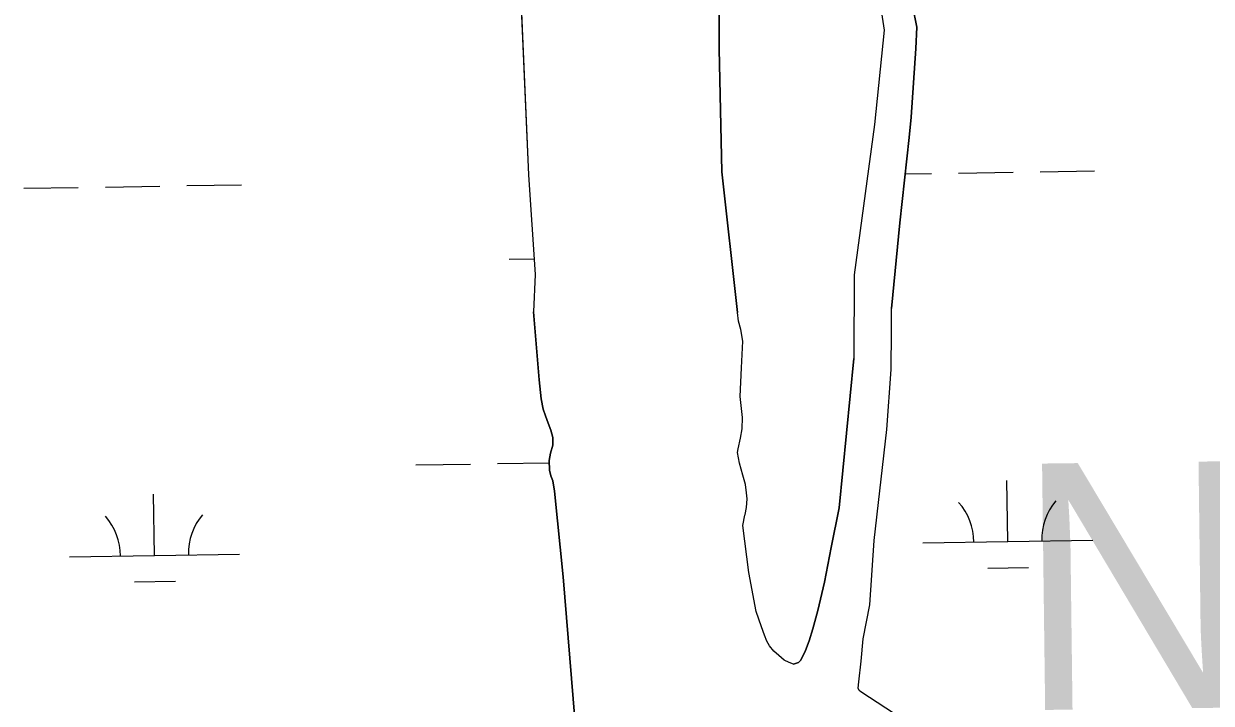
# Model space of a CAD drawing. Extents: x 3855477 to 3893699, y 299188 to 325115.
# Drawn here: x 3860912 to 3861611, y 318617 to 319017 of the extents above; entities that cross this region are included whole.
import ezdxf

# ---------------------------------------------------------------- set-up
doc = ezdxf.new("R2010")
doc.units = 0
for name, color, linetype in [('V-TOPO-GNAM-IDEN', 7, 'Continuous'), ('V-TOPO-SHOR', 7, 'Continuous'), ('V-WETL-SWMP', 7, 'Continuous')]:
    doc.layers.add(name, color=color, linetype=linetype)

msp = doc.modelspace()

# ---------------------------------------------------------------- linework, layer by layer
at = {"layer": 'V-TOPO-SHOR'}
for points in [[(3861309.95, 320050.52), (3861313.91, 319907.19), (3861315.04, 319741.58), (3861321.71, 319600.27), (3861319.97, 319528.62), (3861323.23, 319505.62), (3861340.44, 319437.26), (3861359.63, 319362.12), (3861360.84, 319334.41), (3861373.82, 319235.64), (3861386.38, 319181.5), (3861388.33, 319167.97), (3861386.9, 319154.46), (3861389.43, 319121.32), (3861401.98, 319067.86), (3861416.63, 319025.87), (3861418.59, 319013.01), (3861412.88, 318957.62), (3861400.91, 318869.13), (3861400.65, 318819.79)], [(3861321.87, 319096.32), (3861321.37, 319002.05), (3861323.07, 318929.78), (3861332.3, 318846.96)], [(3861203.27, 319066.18), (3861209.33, 318928), (3861213.2, 318869.37), (3861212.26, 318847.39)], [(3861435.18, 319027.37), (3861437.73, 319014.79), (3861437.14, 319002.22), (3861434.3, 318961.91), (3861433.19, 318949.87), (3861427.68, 318899.62), (3861422.73, 318849.33)], [(3861404.74, 318623.61), (3861403.73, 318624.39), (3861403.23, 318625.79), (3861403.66, 318629.48), (3861405.06, 318641.69), (3861406.21, 318654.92), (3861410.11, 318674.88), (3861412.67, 318712.67), (3861420.09, 318778.05), (3861422.62, 318813.29), (3861422.85, 318835.96), (3861422.73, 318849.33)], [(3861236.52, 318607.61), (3861229.75, 318691.34), (3861224.66, 318741.82), (3861223.58, 318747.95), (3861222.46, 318750.89), (3861221.61, 318754.2), (3861221.54, 318759.81), (3861222.35, 318764.13), (3861223.67, 318768.83), (3861223.72, 318773.41), (3861222.36, 318777.63), (3861220.87, 318781.85), (3861219.26, 318786.07), (3861218.03, 318790.03), (3861216.69, 318796.15), (3861215.53, 318807.24), (3861212.26, 318847.39)], [(3861343.21, 318670.98), (3861338.87, 318693.82), (3861335.33, 318721.49), (3861336.54, 318727.59), (3861336.8, 318728.1), (3861337.48, 318732.17), (3861337.91, 318737.26), (3861337.57, 318740.7), (3861336.85, 318745.67), (3861335.38, 318751.16), (3861333.42, 318758.19), (3861332.21, 318764.57), (3861332.62, 318766.73), (3861333.95, 318772.95), (3861334.9, 318778.42), (3861335.1, 318785.16), (3861334.51, 318790.39), (3861333.82, 318797.53), (3861334.63, 318814.33), (3861335.31, 318830.12), (3861334.23, 318837), (3861332.75, 318841.73), (3861332.3, 318846.96)], [(3861365.09, 318639.91), (3861368.12, 318640.99), (3861369.4, 318642.4), (3861372.16, 318647.94), (3861374.44, 318653.79), (3861376.58, 318660.75), (3861379.55, 318671.52), (3861383.37, 318688.32), (3861387.24, 318708.6), (3861392.08, 318731.9), (3861400.65, 318819.79)], [(3861365.09, 318639.91), (3861362.64, 318640.86), (3861359.73, 318642.41), (3861356.57, 318644.99), (3861353.67, 318647.7), (3861351.03, 318650.78), (3861349.4, 318653.47), (3861348.04, 318657.05), (3861346.3, 318661.91), (3861343.21, 318670.98)], [(3861499.05, 318483.2), (3861467, 318572.92), (3861463.74, 318578.31), (3861458.96, 318584.34), (3861453.03, 318589.62), (3861447.48, 318594.14), (3861429.15, 318607.7), (3861404.74, 318623.61)]]:
    msp.add_lwpolyline(points, dxfattribs=at)
at = {"layer": 'V-WETL-SWMP'}
for p, q in [((3861203.27, 319066.18), (3861209.33, 318928)), ((3861209.33, 318928), (3861213.2, 318869.37)), ((3861430.84, 318928.45), (3861446.29, 318928.7)), ((3861462.28, 318928.96), (3861494.28, 318929.48)), ((3861510.28, 318929.74), (3861542.27, 318930.26)), ((3860912.45, 318920), (3860944.45, 318920.52)), ((3860960.45, 318920.78), (3860992.44, 318921.31)), ((3861008.44, 318921.57), (3861040.44, 318922.09)), ((3861198.01, 318878.22), (3861212.6, 318878.46)), ((3861213.2, 318869.37), (3861212.25, 318847.39)), ((3861212.25, 318847.39), (3861215.53, 318807.24)), ((3861215.53, 318807.24), (3861216.69, 318796.15)), ((3861216.69, 318796.15), (3861218.03, 318790.03)), ((3861218.03, 318790.03), (3861219.26, 318786.07)), ((3861219.26, 318786.07), (3861220.87, 318781.85)), ((3861220.87, 318781.85), (3861222.36, 318777.63)), ((3861222.36, 318777.63), (3861223.71, 318773.41)), ((3861223.71, 318773.41), (3861223.67, 318768.83)), ((3861222.35, 318764.13), (3861221.54, 318759.81)), ((3861223.67, 318768.83), (3861222.35, 318764.13)), ((3861143.13, 318757.24), (3861175.13, 318757.76)), ((3861191.13, 318758.02), (3861221.55, 318758.52)), ((3861221.54, 318759.81), (3861221.61, 318754.21)), ((3861221.61, 318754.21), (3861222.46, 318750.89)), ((3861222.46, 318750.89), (3861223.58, 318747.95)), ((3861223.58, 318747.95), (3861224.66, 318741.82)), ((3861491.23, 318712.16), (3861490.64, 318748.15)), ((3860989.39, 318703.98), (3860988.8, 318739.98)), ((3861224.66, 318741.82), (3861229.74, 318691.34)), ((3861441.23, 318711.34), (3861541.22, 318712.97)), ((3860939.4, 318703.17), (3861039.38, 318704.8)), ((3861479.48, 318696.53), (3861503.48, 318696.93)), ((3860977.64, 318688.36), (3861001.64, 318688.75)), ((3861229.74, 318691.34), (3861236.52, 318607.61))]:
    msp.add_line(p, q, dxfattribs=at)
for points in [[(3861343.21, 318670.98), (3861338.87, 318693.82), (3861335.33, 318721.49), (3861336.54, 318727.59), (3861336.8, 318728.1), (3861337.48, 318732.16), (3861337.91, 318737.26), (3861337.57, 318740.7), (3861336.85, 318745.67), (3861335.38, 318751.16), (3861333.42, 318758.18), (3861332.21, 318764.57), (3861332.61, 318766.73), (3861333.95, 318772.95), (3861334.9, 318778.42), (3861335.1, 318785.16), (3861334.51, 318790.39), (3861333.82, 318797.53), (3861334.63, 318814.33), (3861335.31, 318830.11), (3861334.23, 318837), (3861332.75, 318841.73), (3861332.3, 318846.96), (3861323.07, 318929.78), (3861321.37, 319002.05), (3861321.87, 319096.32)], [(3861416.63, 319025.87), (3861418.59, 319013.01), (3861412.88, 318957.61), (3861400.91, 318869.13), (3861400.65, 318819.79), (3861392.08, 318731.9), (3861387.24, 318708.6), (3861383.37, 318688.32), (3861379.55, 318671.52), (3861376.58, 318660.75)], [(3861404.74, 318623.61), (3861403.73, 318624.39), (3861403.23, 318625.79), (3861403.66, 318629.48), (3861405.05, 318641.69), (3861406.21, 318654.92), (3861410.11, 318674.88), (3861412.66, 318712.67), (3861420.09, 318778.05), (3861422.62, 318813.3), (3861422.85, 318835.96), (3861422.73, 318849.33), (3861427.68, 318899.62), (3861433.19, 318949.87), (3861434.3, 318961.91), (3861437.14, 319002.22), (3861437.73, 319014.79), (3861435.18, 319027.37)], [(3861376.58, 318660.75), (3861374.44, 318653.79), (3861372.16, 318647.93), (3861369.4, 318642.41), (3861368.12, 318640.99), (3861365.09, 318639.91), (3861362.64, 318640.85), (3861359.73, 318642.41), (3861356.57, 318644.99), (3861353.67, 318647.7), (3861351.03, 318650.78), (3861349.4, 318653.47), (3861348.04, 318657.05), (3861346.3, 318661.91), (3861343.21, 318670.98)], [(3861429.15, 318607.7), (3861404.74, 318623.61)]]:
    msp.add_lwpolyline(points, dxfattribs=at)
for centre, start, end in [((3861546.46, 318713.53), 140.16154, 181.7052), ((3861435.98, 318711.73), 0.16154, 41.7052), ((3860934.15, 318703.56), 0.16154, 41.7052), ((3861044.62, 318705.36), 140.16154, 181.7052)]:
    msp.add_arc(centre, 35.25, start, end, dxfattribs=at)

# ---------------------------------------------------------------- texts
at = {"layer": 'V-TOPO-GNAM-IDEN'}
msp.add_text('Neptune', height=145, rotation=0.71864, dxfattribs=at).set_placement((3861497.28, 318612.83))

doc.saveas('drawing.dxf')
